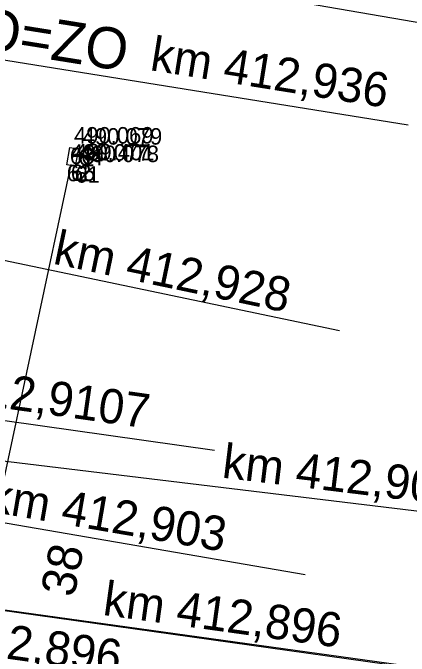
# Model space of a CAD drawing. Extents: x -874038 to -859694, y -1059487 to -1049069.
# Drawn here: x -866414.03 to -866385.13, y -1049765.39 to -1049718.53 of the extents above; entities that cross this region are included whole.
import ezdxf

# ---------------------------------------------------------------- set-up
doc = ezdxf.new("R2010")
doc.units = 0
for name, color, linetype in [('Vrstva 1', 7, 'Continuous'), ('Vrstva 11', 7, 'Continuous'), ('Vrstva 44', 7, 'Continuous'), ('Vrstva 49', 7, 'Continuous'), ('Vrstva 6', 7, 'Continuous'), ('Vrstva 60', 7, 'Continuous'), ('Vrstva 61', 7, 'Continuous')]:
    doc.layers.add(name, color=color, linetype=linetype)

msp = doc.modelspace()

# ---------------------------------------------------------------- linework, layer by layer
at = {"layer": 'Vrstva 1'}
for p, q in [((-866378.686, -1049720.251), (-866430.712, -1049711.164)), ((-866385.203, -1049726.702), (-866429.446, -1049719.629)), ((-866390.2, -1049741.692), (-866422.705, -1049734.888)), ((-866374.104, -1049756.113), (-866440.992, -1049747.99)), ((-866392.703, -1049759.454), (-866441.858, -1049751.013)), ((-866323.191, -1049774.947), (-866436.214, -1049759.053)), ((-866382.933, -1049766.428), (-866436.214, -1049759.053))]:
    msp.add_line(p, q, dxfattribs=at)
at = {"layer": 'Vrstva 44'}
msp.add_lwpolyline([(-866409.798, -1049729.571), (-866420.213, -1049778.335)], dxfattribs=at)
at = {"layer": 'Vrstva 49'}
msp.add_lwpolyline([(-866409.471, -1049729.698), (-866410.094, -1049729.597), (-866409.867, -1049728.347), (-866409.235, -1049728.427), (-866409.471, -1049729.698)], dxfattribs=at)
at = {"layer": 'Vrstva 6'}
msp.add_lwpolyline([(-866437.659, -1049744.973), (-866399.326, -1049750.389)], dxfattribs=at)
at = {"layer": 'Vrstva 60'}
for p, q in [((-866409.867, -1049728.347), (-866409.867, -1049728.347)), ((-866409.235, -1049728.427), (-866409.235, -1049728.427)), ((-866409.798, -1049729.571), (-866409.798, -1049729.571)), ((-866410.094, -1049729.597), (-866410.094, -1049729.597)), ((-866409.471, -1049729.698), (-866409.471, -1049729.698))]:
    msp.add_line(p, q, dxfattribs=at)

# ---------------------------------------------------------------- texts
at = {"layer": 'Vrstva 1'}
for s, height, rotation, p in [('KO=ZO', 3, 350.9171, (-866419.405, -1049720.632)), ('km 412,936', 2.5, 350.9171, (-866404.094, -1049722.692)), ('km 412,928', 2.5, 348.1814, (-866411.17, -1049736.787)), ('km 412,906', 2.5, 353.0722, (-866398.839, -1049752.377)), ('km 412,903', 2.5, 350.2561, (-866415.906, -1049754.828)), ('km 412,896', 2.4999, 352.1199, (-866407.532, -1049762.381)), ('km 412,896', 2.5, 351.9921, (-866423.593, -1049764.288))]:
    msp.add_text(s, height=height, rotation=rotation, dxfattribs=at).set_placement(p)
at = {"layer": 'Vrstva 11'}
msp.add_text('38', height=2.5, rotation=78.7563, dxfattribs=at).set_placement((-866409.56, -1049761.163))
at = {"layer": 'Vrstva 6'}
msp.add_text('km 412,9107', height=2.5, rotation=351.9566, dxfattribs=at).set_placement((-866423.376, -1049746.105))
at = {"layer": 'Vrstva 60'}
for s, p in [('63', (-866409.867, -1049729.547)), ('64', (-866409.235, -1049729.627)), ('65', (-866409.798, -1049730.771)), ('62', (-866410.094, -1049730.797)), ('61', (-866409.471, -1049730.898))]:
    msp.add_text(s, height=1.2, dxfattribs=at).set_placement(p)
at = {"layer": 'Vrstva 61'}
for s, p in [('490.069', (-866409.567, -1049728.047)), ('490.079', (-866408.935, -1049728.127)), ('490.077', (-866409.794, -1049729.297)), ('489.401', (-866409.498, -1049729.271)), ('490.078', (-866409.171, -1049729.398))]:
    msp.add_text(s, height=1.2, dxfattribs=at).set_placement(p)

doc.saveas('drawing.dxf')
